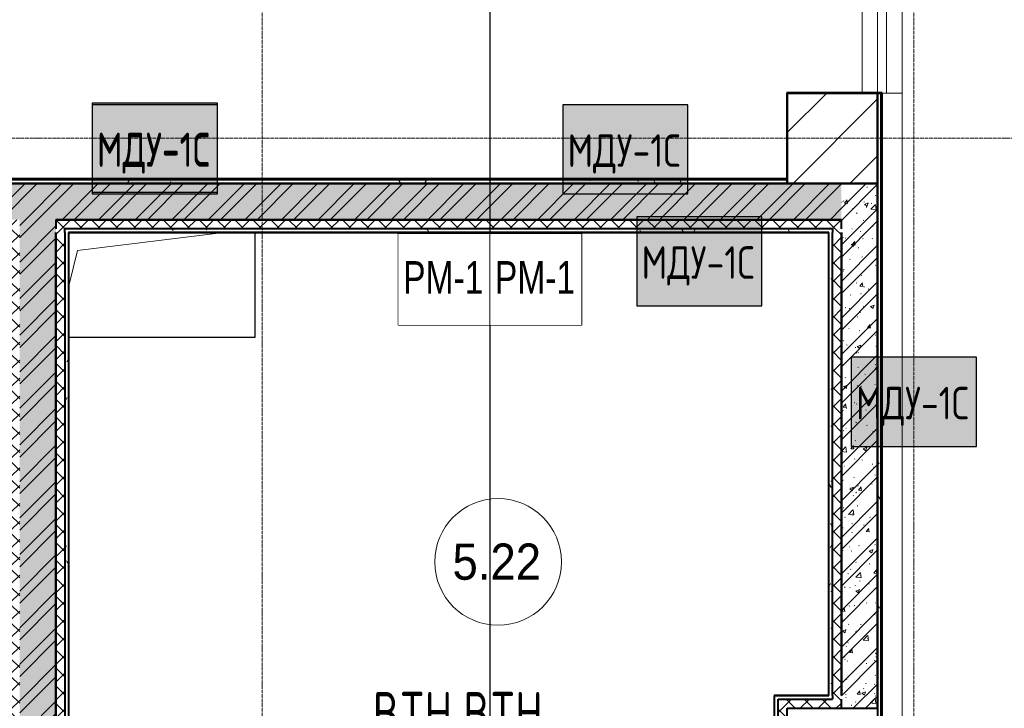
# Model space of a CAD drawing. Header units: millimetres. Extents: x -135639 to 224623, y -383017 to -59102.
# Tile 258 of 494: x 62473 to 67913, y -173771 to -169966. Entities that reach past the tile are written whole.
import ezdxf
from ezdxf.enums import TextEntityAlignment as Align

# ---------------------------------------------------------------- set-up
doc = ezdxf.new("R2010")
doc.units = ezdxf.units.MM
doc.set_wipeout_variables(frame=1)
doc.linetypes.add('CONTINOUS', pattern=[0])
doc.linetypes.add('Линия сетки', pattern=[25, 20, -2.5, 0, -2.5])
for name, color, linetype, lineweight in [('A-000-M_MASS', 7, 'Continuous', 18), ('A-010-A_ROOM', 7, 'Continuous', 20), ('A-200-M_WALL', 7, 'Continuous', 18), ('A-200-M_WALL_INT', 7, 'Continuous', 18), ('A-200-M_WALL_PAT', 7, 'Continuous', 40), ('S-280-M_COLUMN', 7, 'Continuous', 18), ('Z-030-M_GRID', 7, 'Continuous', 9), ('Арматура воздуховодов', 7, 'Continuous', 18), ('ОС', 5, 'Continuous', 25), ('ПС', 7, 'Continuous', 40), ('СС-011-ПОЖ-СИГНАЛИЗАЦИЯ', 1, 'Continuous', 30), ('УГО АПС и АПЗ$0$_АПС_Оборудование', 1, 'Continuous', 30), ('УГО АПС и АПЗ$0$АПС', 1, 'Continuous', 50), ('УГО АПС и АПЗ$0$СС-011-ПОЖ-СИГНАЛИЗАЦИЯ', 1, 'Continuous', 30)]:
    doc.layers.add(name, color=color, linetype=linetype, lineweight=lineweight)
doc.layers.add('ССПС', color=5, linetype='Continuous')
doc.styles.add('1111', font='isocpeur.ttf')
doc.styles.add('Arial Narrow', font='ARIALN.TTF', dxfattribs={"width": 0.9, "height": 600})
doc.styles.add('Arial_2', font='arial.ttf', dxfattribs={"width": 0.9, "height": 400})
pattern_1 = [(50, (0, 0), (218.62117, -19.1268), [22.86, -251.46]), (355, (0, 0), (-42.2919, 229.2684), [18.288, -201.168]), (100.451, (18.22, -1.6), (176.3311, 210.13963), [19.428, -213.708]), (46.184, (0, 60.96), (325.29495, -50.4516), [34.29, -377.19]), (96.636, (27.1, 56.76), (284.883, 296.9127), [29.142, -320.562]), (351.184, (0, 60.96), (284.8858, 296.9107), [27.432, -301.752]), (21, (30.48, 45.72), (181.93753, -122.7183), [22.86, -251.46]), (326, (30.48, 45.72), (74.1622, 221.0262), [18.288, -201.168]), (71.451, (45.64, 35.5), (256.10035, 98.30526), [19.428, -213.708]), (37.5, (0, 0), (3.70639, 101.465895), [3.353, -195.377, 3.353, -200.863, -201.93]), (37.5, (0, 0), (3.70639, 101.465895), [-402.946, 3.353, -198.577]), (7.5, (0, 0), (80.18358, 120.21653), [3.353, -113.081, 3.353, -190.805, -76.962]), (7.5, (0, 0), (80.18358, 120.21653), [-310.591, 3.353, -73.609]), (327.5, (-67.97, 0), (162.70865, -6.87497), [3.353, -72.847, 3.353, -234.391, -315.468]), (327.5, (-67.97, 0), (162.70865, -6.87497), [-313.944, 3.353, -312.115]), (317.5, (-98.45, 0), (177.75468, 30.51183), [3.353, -95.707, 3.353, -154.534, -224.028]), (317.5, (-98.45, 0), (177.75468, 30.51183), [-256.946, 3.353, -220.675])]
pattern_2 = [(45, (0, 0), (-101.02788, 101.02788), []), (45, (67.35, 0), (-101.02788, 101.02788), [])]
pattern_3 = [(45, (0, 0), (-49.497475, 49.497475), []), (135, (0, 0), (-49.497475, -49.497475), [])]
pattern_4 = [(0, (0, 0), (406.4, 101.6), [33.528, -271.272, 33.528, -271.272, -1625.6]), (0, (0, 0), (406.4, 101.6), [-609.6, 33.528, -576.072, 33.528, -271.272, -711.2]), (0, (0, 0), (406.4, 101.6), [-1524, 33.528, -169.672, 33.528, -474.472]), (120, (152.4, 50.8), (-291.18818, 301.15272), [33.528, -271.272, 33.528, -271.272, -1625.6]), (120, (152.4, 50.8), (-291.18818, 301.15272), [-609.6, 33.528, -576.072, 33.528, -271.272, -711.2]), (120, (152.4, 50.8), (-291.18818, 301.15272), [-1524, 33.528, -169.672, 33.528, -474.472]), (240, (203.2, 254), (-115.21182, -402.75272), [33.528, -271.272, 33.528, -271.272, -1625.6]), (240, (203.2, 254), (-115.21182, -402.75272), [-609.6, 33.528, -576.072, 33.528, -271.272, -711.2]), (240, (203.2, 254), (-115.21182, -402.75272), [-1524, 33.528, -169.672, 33.528, -474.472])]

# ---------------------------------------------------------------- blocks, each defined once
blk = doc.blocks.new('CP_ДШ_Hanytex_TopJoint 24C_Половина - CP_ДШ_Hanytex_TopJoint 24C_Половина-3669811-B1_-7_650_')
at = {"layer": 'A-000-M_MASS', "color": 253, "true_color": 0xaaaaaa}
for p, q in [((0, 0), (0, 110)), ((6765, 110), (0, 110)), ((6765, 110), (6765, 0))]:
    blk.add_line(p, q, dxfattribs=at)
blk = doc.blocks.new('CP_ДШ_Hanytex_TopJoint 24C - CP_ДШ_Hanytex_TopJoint 24C-V114-B1_-7_650_')
at = {"layer": 'A-000-M_MASS', "color": 253, "true_color": 0xaaaaaa}
for p, q in [((1697.8, 110), (0, 110)), ((3600, 110), (3002.9, 110)), ((1866.7, 25), (0, 25)), ((0, 0), (0, -25)), ((0, -110), (0, 0)), ((3600, 25), (2833.6, 25)), ((3600, -25), (3600, 25)), ((3600, 25), (3600, -110)), ((0, -25), (2318.8, -25)), ((2382.3, -25), (3600, -25)), ((3600, -110), (0, -110))]:
    blk.add_line(p, q, dxfattribs=at)
blk = doc.blocks.new('135_SLK_GD_AR_rvt-1-B1_-7_650_')
at = {"layer": 'A-200-M_WALL_PAT', "lineweight": 9, "true_color": 0xaaaaaa}
h = blk.add_hatch(dxfattribs=at)
h.set_pattern_fill('FP_11', color=253, style=0, pattern_type=2)
h.set_pattern_definition(pattern_4)
h.paths.add_polyline_path([(75350, 14750), (75370, 14750), (75370, 22450), (75350, 22450), (75350, 15120.7)])
h = blk.add_hatch(dxfattribs=at)
h.set_pattern_fill('FP_1', color=253, style=0, pattern_type=2)
h.set_pattern_definition(pattern_1)
h.paths.add_polyline_path([(63801, 21750), (75150, 21750), (75150, 21950), (63000, 21950), (63000, 21750)])
h = blk.add_hatch(dxfattribs=at)
h.set_pattern_fill('FP_2', color=253, style=0, pattern_type=2)
h.set_pattern_definition(pattern_2)
h.paths.add_polyline_path([(63801, 21750), (75150, 21750), (75150, 21950), (63000, 21950), (63000, 21750)])
h = blk.add_hatch(dxfattribs=at)
h.set_pattern_fill('FP_11', color=253, style=0, pattern_type=2)
h.set_pattern_definition(pattern_4)
h.paths.add_polyline_path([(74850, 21950), (74850, 21970), (68600, 21970), (68600, 21950), (73216.2, 21950)])
h = blk.add_hatch(dxfattribs=at)
h.set_pattern_fill('FP_1', color=253, style=0, pattern_type=2)
h.set_pattern_definition(pattern_1)
h.paths.add_polyline_path([(75350, 19050), (75350, 21950), (75150, 21950), (75150, 19050)])
h = blk.add_hatch(dxfattribs=at)
h.set_pattern_fill('FP_2', color=253, style=0, pattern_type=2)
h.set_pattern_definition(pattern_2)
h.paths.add_polyline_path([(75350, 19050), (75350, 21950), (75150, 21950), (75150, 19050)])
h = blk.add_hatch(dxfattribs=at)
h.set_pattern_fill('FP_10', color=253, style=0, pattern_type=2)
h.set_pattern_definition(pattern_3)
h.paths.add_polyline_path([(70610, 21700), (70610, 21750), (66010, 21750), (66010, 21700), (70560, 21700)])
h = blk.add_hatch(dxfattribs=at)
h.set_pattern_fill('FP_1', color=253, style=0, pattern_type=2)
h.set_pattern_definition(pattern_1)
h.paths.add_polyline_path([(70810, 15800), (70810, 21750), (70610, 21750), (70610, 15800)])
h = blk.add_hatch(dxfattribs=at)
h.set_pattern_fill('FP_2', color=253, style=0, pattern_type=2)
h.set_pattern_definition(pattern_2)
h.paths.add_polyline_path([(70810, 15800), (70810, 21750), (70610, 21750), (70610, 15800)])
h = blk.add_hatch(dxfattribs=at)
h.set_pattern_fill('FP_10', color=253, style=0, pattern_type=2)
h.set_pattern_definition(pattern_3)
h.paths.add_polyline_path([(75100, 21700), (75150, 21700), (75150, 21750), (70810, 21750), (70810, 21700), (75099.2, 21700)])
h = blk.add_hatch(dxfattribs=at)
h.set_pattern_fill('FP_10', color=253, style=0, pattern_type=2)
h.set_pattern_definition(pattern_3)
h.paths.add_polyline_path([(70610, 15800), (70610, 21700), (70560, 21700), (70560, 15800)])
h = blk.add_hatch(dxfattribs=at)
h.set_pattern_fill('FP_10', color=253, style=0, pattern_type=2)
h.set_pattern_definition(pattern_3)
h.paths.add_polyline_path([(70810, 15850), (70860, 15850), (70860, 21700), (70810, 21700), (70810, 15870)])
at = {"layer": 'A-200-M_WALL_PAT', "lineweight": 9, "true_color": 0xd2d2d2}
h = blk.add_hatch(dxfattribs=at)
h.set_pattern_fill('FP_11', color=254, style=0, pattern_type=2)
h.set_pattern_definition(pattern_4)
h.paths.add_polyline_path([(75100, 21680), (75099.2, 21700), (70860, 21700), (70860, 21680), (75099.2, 21680)])
h = blk.add_hatch(dxfattribs=at)
h.set_pattern_fill('FP_11', color=254, style=0, pattern_type=2)
h.set_pattern_definition(pattern_4)
h.paths.add_polyline_path([(70880, 15870), (70880, 21680), (70860, 21679), (70860, 15870)])
h = blk.add_hatch(dxfattribs=at)
h.set_pattern_fill('FP_11', color=254, style=0, pattern_type=2)
h.set_pattern_definition(pattern_4)
h.paths.add_polyline_path([(75080, 19120), (75100, 19121), (75099.2, 21680), (75080, 21679), (75080, 19121)])
at = {"layer": 'A-200-M_WALL_PAT', "lineweight": 9, "true_color": 0xaaaaaa}
h = blk.add_hatch(dxfattribs=at)
h.set_pattern_fill('FP_10', color=253, style=0, pattern_type=2)
h.set_pattern_definition(pattern_3)
h.paths.add_polyline_path([(75100, 19100), (75150, 19100), (75150, 21700), (75100, 21700), (75100, 19112.5)])
at = {"layer": 'A-200-M_WALL_PAT', "lineweight": 9, "true_color": 0xd2d2d2}
h = blk.add_hatch(dxfattribs=at)
h.set_pattern_fill('FP_11', color=254, style=0, pattern_type=2)
h.set_pattern_definition(pattern_4)
h.paths.add_polyline_path([(74800, 18500), (74800, 19100), (74779, 19100), (74780, 18500)])
h = blk.add_hatch(dxfattribs=at)
h.set_pattern_fill('FP_11', color=254, style=0, pattern_type=2)
h.set_pattern_definition(pattern_4)
h.paths.add_polyline_path([(74780, 19100), (75100, 19100), (75099.2, 19120), (74780, 19120), (74780, 19112.5)])
at = {"layer": 'A-200-M_WALL_PAT', "lineweight": 9, "true_color": 0xaaaaaa}
h = blk.add_hatch(dxfattribs=at)
h.set_pattern_fill('FP_10', color=253, style=0, pattern_type=2)
h.set_pattern_definition(pattern_3)
h.paths.add_polyline_path([(74800, 19050), (75150, 19050), (75150, 19100), (74800, 19100)])
h = blk.add_hatch(dxfattribs=at)
h.set_pattern_fill('FP_10', color=253, style=0, pattern_type=2)
h.set_pattern_definition(pattern_3)
h.paths.add_polyline_path([(74850, 18550), (74850, 19050), (74800, 19050), (74800, 18550)])
at = {"layer": 'A-200-M_WALL', "color": 253, "lineweight": 40, "true_color": 0xaaaaaa}
for p, q in [((75370, 14750), (75370, 22450)), ((74850, 21970), (68600, 21970)), ((70810, 21750), (75150, 21750)), ((75150, 21750), (70810, 21750)), ((70810, 21750), (70810, 21700)), ((75150, 21700), (75150, 21750)), ((70810, 15871), (70810, 21679)), ((70810, 21679), (70810, 15871)), ((75100, 21700), (70860, 21700)), ((70860, 21680), (70860, 21700)), ((70860, 21679), (70860, 21680)), ((70860, 21679), (70860, 15871)), ((75080, 21680), (70880, 21680)), ((70880, 21679), (70880, 21680)), ((70880, 21679), (70880, 15871)), ((75080, 21680), (75080, 21679)), ((75080, 19121), (75080, 21679)), ((75100, 21700), (75100, 21680)), ((75100, 21680), (75100, 21679)), ((75100, 19121), (75100, 21679)), ((75150, 21679), (75150, 19121)), ((75150, 19121), (75150, 21679)), ((74780, 19121), (74779, 19121)), ((74779, 19121), (74779, 19120)), ((74779, 19120), (74780, 19120)), ((74779, 19100), (74779, 19050)), ((74779, 19100), (74780, 19100)), ((74780, 19120), (74780, 19121)), ((74780, 19120), (75080, 19120)), ((74780, 19100), (74780, 19120)), ((74780, 19050), (74780, 19100)), ((74800, 19100), (75100, 19100)), ((74800, 19050), (74800, 19100)), ((75080, 19121), (75080, 19120)), ((75100, 19121), (75100, 19120)), ((75100, 19120), (75100, 19100)), ((75150, 19050), (75150, 19100)), ((74780, 18550), (74780, 19050)), ((74800, 18550), (74800, 19050))]:
    blk.add_line(p, q, dxfattribs=at)
at = {"layer": 'A-200-M_WALL_INT', "color": 253, "lineweight": 40, "true_color": 0xaaaaaa}
for p, q in [((75375, 22452), (74848, 22452)), ((74848, 22452), (74848, 22450)), ((74848, 22450), (74848, 21975)), ((74850, 22450), (75375, 22450)), ((74850, 21975), (74850, 22450)), ((75350, 22450), (75350, 15550)), ((75375, 22450), (75350, 22450)), ((75375, 22450), (75375, 22452)), ((75375, 14750), (75375, 22450)), ((74850, 21975), (68600, 21975)), ((75150, 21950), (68600, 21950)), ((68600, 21950), (74850, 21950)), ((74848, 21975), (74850, 21975)), ((74850, 21950), (74850, 21975)), ((75350, 21950), (75150, 21950)), ((75350, 19050), (75350, 21950)), ((70881, 21679), (75079, 21679)), ((70881, 15871), (70881, 21679)), ((75079, 21679), (75079, 19121)), ((75079, 19121), (74779, 19121)), ((74779, 19121), (74779, 19050)), ((74779, 19050), (74779, 18550)), ((74850, 19050), (75150, 19050)), ((74850, 18550), (74850, 19050)), ((75150, 19050), (75350, 19050))]:
    blk.add_line(p, q, dxfattribs=at)
at = {"layer": 'A-000-M_MASS', "color": 253, "lineweight": 18, "true_color": 0xaaaaaa}
for name, rotation in [('CP_ДШ_Hanytex_TopJoint 24C - CP_ДШ_Hanytex_TopJoint 24C-V114-B1_-7_650_', 90.00000000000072), ('CP_ДШ_Hanytex_TopJoint 24C_Половина - CP_ДШ_Hanytex_TopJoint 24C_Половина-3669811-B1_-7_650_', 269.9999999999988)]:
    blk.add_blockref(name, (75375, 22450), dxfattribs=dict(at, rotation=rotation))
blk = doc.blocks.new('ADSK_ОбобщеннаяМодель_ОтверстиеПрямоугольное_вПерекрытии - ADSK_ОтверстиеПрямоугольное_вПерекрытии-2223008-B1_-7_650_')
at = {"layer": 'A-000-M_MASS', "color": 253, "true_color": 0xaaaaaa}
for p, q in [((-430, 180), (378.5, 279)), ((-479, -16), (-430, 180))]:
    blk.add_line(p, q, dxfattribs=at)
at = {"layer": 'A-000-M_MASS', "color": 253, "lineweight": 30, "true_color": 0xaaaaaa}
for p, q in [((550, 279), (550, -300)), ((550, -300), (-479, -300))]:
    blk.add_line(p, q, dxfattribs=at)
blk = doc.blocks.new('135_SLK_K1-2-3_KR_rvt-1-B1_-7_650_')
at = {"layer": 'S-280-M_COLUMN', "lineweight": 9, "true_color": 0xaaaaaa}
h = blk.add_hatch(dxfattribs=at)
h.set_pattern_fill('FP_20', color=253, style=0, pattern_type=2)
h.set_pattern_definition([(45, (0, 0), (-314.309, 314.309), []), (45, (314.3, 0), (-314.309, 314.309), [555.625, -111.125, 3.353, -107.772])])
h.paths.add_polyline_path([(75350, 21950), (75350, 22450), (74850, 22450), (74850, 21950), (75099.2, 21950)])
at = {"layer": 'S-280-M_COLUMN', "color": 253, "lineweight": 40, "true_color": 0xaaaaaa}
for p, q in [((75350, 22450), (74850, 22450)), ((74850, 22450), (74850, 21950)), ((75350, 21950), (75350, 22450)), ((74850, 21950), (75350, 21950))]:
    blk.add_line(p, q, dxfattribs=at)
at = {"layer": 'A-000-M_MASS', "color": 253, "lineweight": 18, "true_color": 0xaaaaaa}
blk.add_blockref('ADSK_ОбобщеннаяМодель_ОтверстиеПрямоугольное_вПерекрытии - ADSK_ОтверстиеПрямоугольное_вПерекрытии-2223008-B1_-7_650_', (71360, 21400), dxfattribs=at)
blk = doc.blocks.new('050_Марка_Помещение - Номер-620969-B1_-7_650_')
at = {"layer": 'A-010-A_ROOM', "color": 253, "true_color": 0xaaaaaa}
blk.add_circle((0, 0), 3.5, dxfattribs=at)
blk = doc.blocks.new('-1 эт')
at = {"layer": 'Z-030-M_GRID', "color": 253, "linetype": 'Линия сетки', "true_color": 0xaaaaaa}
for p, q in [((71950, -19696.7), (71950, 89254.3)), ((75550, -19696.5), (75550, 89254.5)), ((155950.1, 22200), (-3679.7, 22200))]:
    blk.add_line(p, q, dxfattribs=at)
at = {"lineweight": 5}
for name in ['135_SLK_GD_AR_rvt-1-B1_-7_650_', '135_SLK_K1-2-3_KR_rvt-1-B1_-7_650_']:
    blk.add_blockref(name, (0, 0), dxfattribs=at)
at = {"layer": 'A-010-A_ROOM', "color": 253, "true_color": 0xaaaaaa, "xscale": 99.99999999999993, "yscale": 99.99999999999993, "zscale": 99.99999999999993}
blk.add_blockref('050_Марка_Помещение - Номер-620969-B1_-7_650_', (73253.1, 19858.9), dxfattribs=at)
at = {"layer": 'A-010-A_ROOM', "color": 253, "lineweight": 9, "true_color": 0xaaaaaa, "insert": (73001.3, 19960.6), "char_height": 200, "width": 606.076, "attachment_point": 1, "style": 'Arial_2'}
blk.add_mtext('5.22', dxfattribs=at)
blk = doc.blocks.new('*U4706')
at = {"lineweight": 35, "true_color": 0xffffff}
h = blk.add_hatch(color=7, dxfattribs=at)
h.dxf.hatch_style = 1
h.paths.add_polyline_path([(0, 499.6), (0, 0), (499.6, 0), (499.6, 499.6)])
at = {"color": 1, "linetype": 'ByBlock', "lineweight": -2}
for p, q in [((289.5, 426.3), (166.9, 249.8)), ((166.9, 249.8), (332.7, 249.8)), ((332.7, 249.8), (219.3, 86.3))]:
    blk.add_line(p, q, dxfattribs=at)
at = {"color": 1, "linetype": 'ByBlock', "lineweight": -2, "ltscale": 0.1}
blk.add_lwpolyline([(0, 499.6), (499.6, 499.6), (499.6, 0), (0, 0)], close=True, dxfattribs=at)
at = {"color": 1, "linetype": 'ByBlock', "lineweight": -2, "ltscale": 1000, "style": '1111'}
blk.add_text('A', height=128.1, dxfattribs=at).set_placement((403.4, 49.2), align=Align.CENTER)
at = {"color": 0, "linetype": 'ByBlock', "lineweight": -2, "style": '1111'}
blk.add_attdef('INDEX', (-63.3, -234.7), '', height=125, dxfattribs=at)
at = {"color": 0, "linetype": 'ByBlock', "lineweight": -2, "style": '1111', "flags": 1}
for tag, p in [('NAME_DEVICE', (-64.1, -421.2)), ('NUM_POM', (-81.6, -847))]:
    blk.add_attdef(tag, p, '', height=125, dxfattribs=at)
at = {"color": 0, "linetype": 'ByBlock', "lineweight": -2, "style": '1111', "width": 0.7}
blk.add_attdef('NUM_DEVICE', (-64.1, -629.5), '', height=125, dxfattribs=at)
blk = doc.blocks.new('УГО АПС и АПЗ$0$РМ-1')
at = {"layer": 'УГО АПС и АПЗ$0$АПС', "color": 1, "lineweight": 30, "ltscale": 100}
blk.add_lwpolyline([(-210, 419.9), (210, 419.9), (210, 0), (-210, 0)], close=True, dxfattribs=at)
at = {"layer": 'УГО АПС и АПЗ$0$СС-011-ПОЖ-СИГНАЛИЗАЦИЯ', "color": 1, "lineweight": 30}
blk.add_lwpolyline([(-210, 419.9), (210, 419.9), (210, 0), (-210, 0)], close=True, dxfattribs=at)
at = {"color": 1}
blk.add_wipeout([(-210, 419.9), (210, 419.9), (210, 0), (-210, 0), (-210, 0)], dxfattribs=at)
at = {"color": 1, "lineweight": 30, "style": 'Arial Narrow', "width": 0.9}
blk.add_text('РМ-1', height=150, dxfattribs=at).set_placement((-3.5, 219.3), align=Align.MIDDLE_CENTER)
blk = doc.blocks.new('ger')
at = {"lineweight": 40, "ltscale": 2, "true_color": 0xffffff}
h = blk.add_hatch(color=7, dxfattribs=at)
h.dxf.hatch_style = 1
h.paths.add_polyline_path([(491036.1, -67335.5), (491036.1, -66842.7), (490344.7, -66842.7), (490344.7, -67335.5)])
at = {"layer": 'ОС', "color": 1, "lineweight": 30}
blk.add_lwpolyline([(491036.1, -66842.7), (490344.7, -66842.7), (490344.7, -67335.5), (491036.1, -67335.5)], close=True, dxfattribs=at)
at = {"layer": 'ССПС', "color": 1, "lineweight": -2, "ltscale": 1000, "style": '1111', "width": 0.8}
blk.add_text('МДУ-1С', height=180, dxfattribs=at).set_placement((490370.6, -67185.8))

msp = doc.modelspace()

# ---------------------------------------------------------------- linework, layer by layer
at = {"layer": 'СС-011-ПОЖ-СИГНАЛИЗАЦИЯ', "lineweight": 30}
msp.add_lwpolyline([(68107.3, -186142.4), (64470, -186142.4), (64470, -185001.7), (56095, -185001.7), (56095, -178693.7), (53544.7, -178693.7), (53544.7, -174525.7), (51131.8, -174525.7), (51131.8, -173024.1), (57158.7, -173024.1), (57158.7, -175515.6), (61696.3, -175515.6), (61696.3, -178690), (64631.4, -178690), (64631.4, -174271.5), (65072.6, -174276.6), (65072.6, -167431.4), (65802, -167431.4), (65802, -160863.4)], dxfattribs=at)

# ---------------------------------------------------------------- block references
msp.add_blockref('-1 эт', (-8136.8, -192821.5))
at = {"layer": 'Арматура воздуховодов', "lineweight": 30}
for p in [(-427470.7, -103584.6), (-427470.7, -103593.8), (-424870.7, -103593.8), (-424461.7, -104212.4), (-423277.2, -104988.9)]:
    msp.add_blockref('ger', p, dxfattribs=at)
at = {"layer": 'ПС', "color": 7, "linetype": 'CONTINOUS', "lineweight": 30, "ltscale": 100}
ref = msp.add_blockref('*U4706', (64381.4, -174521.5), dxfattribs=dict(at, xscale=1.000736, yscale=1.000736, zscale=1.000736))
ref.add_attrib('NUM_DEVICE', 'BTH', dxfattribs={"layer": '0', "color": 0, "linetype": 'ByBlock', "lineweight": -2, "ltscale": 100, "height": 250.18, "style": '1111', "width": 0.7}).set_placement((64643.2, -173931), align=Align.CENTER)
ref = msp.add_blockref('*U4706', (64881.4, -174521.5), dxfattribs=dict(at, xscale=1.000736, yscale=1.000736, zscale=1.000736))
ref.add_attrib('NUM_DEVICE', 'BTH', dxfattribs={"layer": '0', "color": 0, "linetype": 'ByBlock', "lineweight": -2, "ltscale": 100, "height": 250.18, "style": '1111', "width": 0.7}).set_placement((65143.1, -173931), align=Align.CENTER)

# ---------------------------------------------------------------- next in the draw order: block references
at = {"layer": 'УГО АПС и АПЗ$0$_АПС_Оборудование', "lineweight": 15, "xscale": 1.2, "yscale": 1.2, "zscale": 1.2}
msp.add_blockref('УГО АПС и АПЗ$0$РМ-1', (64817.7, -171653.6), dxfattribs=at)

# ---------------------------------------------------------------- next in the draw order: block references
msp.add_blockref('УГО АПС и АПЗ$0$РМ-1', (65324.6, -171653.6), dxfattribs=at)

doc.saveas('drawing.dxf')
